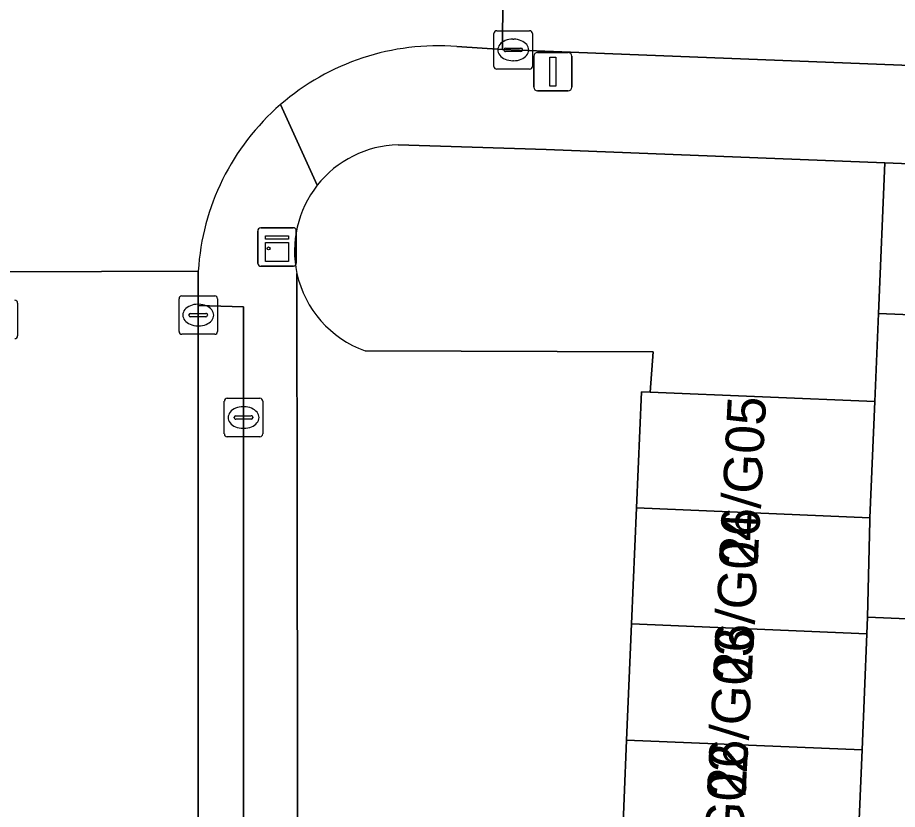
# Model space of a CAD drawing. Extents: x 160732 to 162107, y 387428 to 388479.
# Drawn here: x 161427.49 to 161450.36, y 387992.5 to 388013.08 of the extents above; entities that cross this region are included whole.
import ezdxf

# ---------------------------------------------------------------- set-up
doc = ezdxf.new("R2010")
doc.units = 0
for name, color, linetype in [('IMGEO_Brandkraan', 7, 'Continuous'), ('IMGEO_Erf', 7, 'Continuous'), ('IMGEO_Groenvoorziening', 7, 'Continuous'), ('IMGEO_Kast', 7, 'Continuous'), ('IMGEO_Kolk', 7, 'Continuous'), ('IMGEO_Lichtmast', 7, 'Continuous'), ('IMGEO_Pand', 7, 'Continuous'), ('IMGEO_Pand_nummerreeks', 7, 'Continuous'), ('IMGEO_Parkeervlak_open', 7, 'Continuous'), ('IMGEO_Rijbaan_lokaal_open', 7, 'Continuous'), ('IMGEO_Voetpad_open', 7, 'Continuous')]:
    doc.layers.add(name, color=color, linetype=linetype)

msp = doc.modelspace()

# ---------------------------------------------------------------- linework, layer by layer
at = {"layer": 'IMGEO_Brandkraan'}
for p, q in [((161432.937, 388003.186), (161433.789, 388003.186)), ((161432.862, 388002.26), (161432.862, 388003.112)), ((161433.35, 388002.966), (161433.375, 388002.966)), ((161433.863, 388003.112), (161433.863, 388002.26)), ((161433.164, 388002.729), (161433.562, 388002.729)), ((161433.121, 388002.68), (161433.121, 388002.692)), ((161433.559, 388002.643), (161433.161, 388002.643)), ((161433.605, 388002.692), (161433.605, 388002.68)), ((161433.373, 388002.406), (161433.348, 388002.406)), ((161433.789, 388002.186), (161432.937, 388002.186))]:
    msp.add_line(p, q, dxfattribs=at)
for points in [[(161432.937, 388003.186), (161433.789, 388003.186)], [(161432.862, 388002.26), (161432.862, 388003.112)], [(161433.863, 388003.112), (161433.863, 388002.26)], [(161433.789, 388002.186), (161432.937, 388002.186)]]:
    msp.add_lwpolyline(points, dxfattribs=at)
for centre, radius, start, end in [((161432.939, 388003.11), 0.0765, 91.552, 178.448), ((161432.939, 388003.11), 0.0765, 91.552, 178.448), ((161433.787, 388003.11), 0.0765, 1.552, 88.448), ((161433.787, 388003.11), 0.0765, 1.552, 88.448), ((161433.161, 388002.689), 0.0403, 85.8775, 175.7526), ((161433.566, 388002.691), 0.0386, 1.7309, 96.639), ((161433.158, 388002.679), 0.0366, 178.938, 274.7102), ((161433.562, 388002.686), 0.043, 264.8664, 352.4533), ((161432.939, 388002.262), 0.0765, 181.552, 268.448), ((161432.939, 388002.262), 0.0765, 181.552, 268.448), ((161433.787, 388002.262), 0.0765, 271.552, 358.448), ((161433.787, 388002.262), 0.0765, 271.552, 358.448)]:
    msp.add_arc(centre, radius, start, end, dxfattribs=at)
for centre, major_axis, ratio, start_param, end_param in [((161433.349, 388002.686), (-0.387, 0.002), 0.722429, 4.712389, 7.853982), ((161433.374, 388002.686), (-0.39, 0.002), 0.717154, 1.570796, 4.712389)]:
    msp.add_ellipse(centre, major_axis=major_axis, ratio=ratio, start_param=start_param, end_param=end_param, dxfattribs=at)
at = {"layer": 'IMGEO_Erf'}
for points in [[(161487.359, 388007.811), (161450.03, 388009.311), (161449.865, 388005.394), (161456.183, 388005.127), (161462.379, 388004.865), (161468.574, 388004.603), (161474.77, 388004.342), (161480.965, 388004.08), (161487.281, 388003.813), (161487.12, 388000), (161486.947, 387995.916), (161481.952, 387996.127), (161480.631, 387996.183), (161474.436, 387996.445), (161474.303, 387993.295), (161468.263, 387993.551), (161468.396, 387996.7)], [(161468.396, 387996.7), (161468.24, 387996.707), (161462.045, 387996.968), (161456.055, 387997.221), (161455.927, 387994.182), (161452.129, 387994.343), (161452.258, 387997.382), (161449.584, 387997.495), (161449.566, 387997.061), (161449.438, 387994.042), (161449.311, 387991.024)]]:
    msp.add_lwpolyline(points, dxfattribs=at)
at = {"layer": 'IMGEO_Groenvoorziening'}
for points in [[(161450.03, 388009.311), (161441.23, 388009.653), (161437.378, 388009.776)], [(161436.519, 388004.423), (161444.012, 388004.396), (161443.929, 388003.346), (161449.768, 388003.1), (161449.865, 388005.394), (161450.03, 388009.311)]]:
    msp.add_lwpolyline(points, dxfattribs=at)
for centre, radius, start, end in [((161437.444, 388007.019), 2.758, 91.3631, 141.8106), ((161437.448, 388007.019), 2.761, 141.8798, 192.2589), ((161437.444, 388007.02), 2.757, 192.3021, 250.3999)]:
    msp.add_arc(centre, radius, start, end, dxfattribs=at)
at = {"layer": 'IMGEO_Kast'}
for p, q in [((161433.733, 388006.693), (161433.733, 388007.534)), ((161433.733, 388007.534), (161433.733, 388006.693)), ((161433.808, 388007.618), (161434.649, 388007.618)), ((161434.649, 388007.618), (161433.808, 388007.618)), ((161434.733, 388007.543), (161434.733, 388006.702)), ((161434.733, 388006.702), (161434.733, 388007.543)), ((161434.658, 388006.618), (161433.817, 388006.618)), ((161433.817, 388006.618), (161434.658, 388006.618))]:
    msp.add_line(p, q, dxfattribs=at)
for points in [[(161433.928, 388007.408), (161434.528, 388007.408), (161434.528, 388007.323), (161433.928, 388007.323), (161433.928, 388007.408)], [(161433.928, 388007.233), (161434.528, 388007.233), (161434.528, 388006.744), (161433.928, 388006.744), (161433.928, 388007.233)]]:
    msp.add_lwpolyline(points, dxfattribs=at)
msp.add_circle((161434.012, 388007.082), 0.0377, dxfattribs=at)
for centre, start, end in [((161433.811, 388007.54), 92.4484, 184.2845), ((161433.811, 388007.54), 92.4484, 184.2845), ((161434.655, 388007.54), 2.4484, 94.2845), ((161434.655, 388007.54), 2.4484, 94.2845), ((161433.811, 388006.696), 182.4484, 274.2845), ((161433.811, 388006.696), 182.4484, 274.2845), ((161434.655, 388006.696), 272.4484, 4.2845), ((161434.655, 388006.696), 272.4484, 4.2845)]:
    msp.add_arc(centre, 0.0779, start, end, dxfattribs=at)
at = {"layer": 'IMGEO_Kolk'}
for p, q in [((161439.871, 388011.817), (161439.871, 388012.669)), ((161439.946, 388012.743), (161440.798, 388012.743)), ((161440.872, 388012.669), (161440.872, 388011.817)), ((161440.359, 388012.523), (161440.384, 388012.523)), ((161440.13, 388012.237), (161440.13, 388012.249)), ((161440.568, 388012.2), (161440.17, 388012.2)), ((161440.173, 388012.286), (161440.571, 388012.286)), ((161440.614, 388012.249), (161440.614, 388012.237)), ((161440.382, 388011.963), (161440.357, 388011.963)), ((161440.798, 388011.743), (161439.946, 388011.743)), ((161431.684, 388004.924), (161431.684, 388005.776)), ((161431.759, 388005.85), (161432.611, 388005.85)), ((161432.685, 388005.776), (161432.685, 388004.924)), ((161427.488, 388005.663), (161427.488, 388004.811)), ((161432.172, 388005.63), (161432.197, 388005.63)), ((161431.943, 388005.344), (161431.943, 388005.356)), ((161432.381, 388005.307), (161431.983, 388005.307)), ((161431.986, 388005.393), (161432.384, 388005.393)), ((161432.427, 388005.356), (161432.427, 388005.344)), ((161432.195, 388005.07), (161432.17, 388005.07)), ((161432.611, 388004.85), (161431.759, 388004.85))]:
    msp.add_line(p, q, dxfattribs=at)
for points in [[(161439.871, 388011.817), (161439.871, 388012.669)], [(161439.946, 388012.743), (161440.798, 388012.743)], [(161440.872, 388012.669), (161440.872, 388011.817)], [(161440.798, 388011.743), (161439.946, 388011.743)], [(161431.684, 388004.924), (161431.684, 388005.776)], [(161431.759, 388005.85), (161432.611, 388005.85)], [(161432.685, 388005.776), (161432.685, 388004.924)], [(161427.488, 388005.663), (161427.488, 388004.811)], [(161432.611, 388004.85), (161431.759, 388004.85)]]:
    msp.add_lwpolyline(points, dxfattribs=at)
for centre, radius, start, end in [((161439.948, 388012.667), 0.0765, 91.552, 178.448), ((161439.948, 388012.667), 0.0765, 91.552, 178.448), ((161440.796, 388012.667), 0.0765, 1.552, 88.448), ((161440.796, 388012.667), 0.0765, 1.552, 88.448), ((161440.17, 388012.246), 0.0403, 85.8775, 175.7526), ((161440.167, 388012.236), 0.0366, 178.938, 274.7102), ((161440.571, 388012.243), 0.043, 264.8664, 352.4533), ((161440.575, 388012.248), 0.0386, 1.7309, 96.639), ((161439.948, 388011.819), 0.0765, 181.552, 268.448), ((161439.948, 388011.819), 0.0765, 181.552, 268.448), ((161440.796, 388011.819), 0.0765, 271.552, 358.448), ((161440.796, 388011.819), 0.0765, 271.552, 358.448), ((161427.412, 388005.661), 0.0765, 1.552, 88.448), ((161427.412, 388005.661), 0.0765, 1.552, 88.448), ((161431.761, 388005.774), 0.0765, 91.552, 178.448), ((161431.761, 388005.774), 0.0765, 91.552, 178.448), ((161432.609, 388005.774), 0.0765, 1.552, 88.448), ((161432.609, 388005.774), 0.0765, 1.552, 88.448), ((161431.983, 388005.353), 0.0403, 85.8775, 175.7526), ((161431.98, 388005.343), 0.0366, 178.938, 274.7102), ((161432.384, 388005.35), 0.043, 264.8664, 352.4533), ((161432.388, 388005.355), 0.0386, 1.7309, 96.639), ((161427.412, 388004.813), 0.0765, 271.552, 358.448), ((161427.412, 388004.813), 0.0765, 271.552, 358.448), ((161431.761, 388004.926), 0.0765, 181.552, 268.448), ((161431.761, 388004.926), 0.0765, 181.552, 268.448), ((161432.609, 388004.926), 0.0765, 271.552, 358.448), ((161432.609, 388004.926), 0.0765, 271.552, 358.448)]:
    msp.add_arc(centre, radius, start, end, dxfattribs=at)
for centre, major_axis, ratio, start_param, end_param in [((161440.358, 388012.243), (-0.387, 0.002), 0.722429, 4.712389, 7.853982), ((161440.383, 388012.243), (-0.39, 0.002), 0.717154, 1.570796, 4.712389), ((161432.171, 388005.35), (-0.387, 0.002), 0.722429, 4.712389, 7.853982), ((161432.196, 388005.35), (-0.39, 0.002), 0.717154, 1.570796, 4.712389)]:
    msp.add_ellipse(centre, major_axis=major_axis, ratio=ratio, start_param=start_param, end_param=end_param, dxfattribs=at)
at = {"layer": 'IMGEO_Lichtmast'}
for p, q in [((161440.906, 388011.278), (161440.906, 388012.078)), ((161440.906, 388012.078), (161440.906, 388011.278)), ((161441.006, 388012.178), (161441.796, 388012.178)), ((161441.796, 388012.178), (161441.006, 388012.178)), ((161441.896, 388012.078), (161441.896, 388011.278)), ((161441.896, 388011.278), (161441.896, 388012.078)), ((161441.796, 388011.178), (161441.006, 388011.178)), ((161441.006, 388011.178), (161441.796, 388011.178))]:
    msp.add_line(p, q, dxfattribs=at)
msp.add_lwpolyline([(161441.326, 388012.053), (161441.476, 388012.053), (161441.476, 388011.303), (161441.326, 388011.303), (161441.326, 388012.053)], dxfattribs=at)
for centre, start, end in [((161441.006, 388012.078), 90, 180), ((161441.006, 388012.078), 90, 180), ((161441.796, 388012.078), 0, 90), ((161441.796, 388012.078), 360, 90), ((161441.006, 388011.278), 180, 270), ((161441.006, 388011.278), 180, 270), ((161441.796, 388011.278), 270, 0), ((161441.796, 388011.278), 270, 0)]:
    msp.add_arc(centre, 0.1, start, end, dxfattribs=at)
at = {"layer": 'IMGEO_Pand'}
for points in [[(161456.183, 388005.127), (161449.865, 388005.394), (161449.768, 388003.1), (161449.64, 388000.081), (161449.637, 388000), (161449.584, 387997.495), (161452.258, 387997.382), (161452.129, 387994.343), (161455.927, 387994.182), (161456.055, 387997.221), (161455.85, 387997.23), (161455.967, 388000)], [(161443.703, 388003.356), (161443.575, 388000.338), (161449.64, 388000.081), (161449.768, 388003.1), (161443.929, 388003.346)], [(161449.584, 387997.495), (161449.637, 388000), (161449.64, 388000.081), (161443.575, 388000.338), (161443.448, 387997.319), (161449.566, 387997.061)], [(161449.566, 387997.061), (161443.448, 387997.319), (161443.32, 387994.301), (161449.438, 387994.042)], [(161449.438, 387994.042), (161443.32, 387994.301), (161443.193, 387991.282), (161449.311, 387991.024)]]:
    msp.add_lwpolyline(points, close=True, dxfattribs=at)
at = {"layer": 'IMGEO_Parkeervlak_open'}
msp.add_lwpolyline([(161434.75, 388006.433), (161434.758, 388000), (161434.773, 387988.655), (161442.766, 387988.279), (161443.065, 387988.264), (161443.193, 387991.282), (161443.32, 387994.301), (161443.448, 387997.319), (161443.575, 388000.338), (161443.703, 388003.356), (161443.929, 388003.346), (161444.012, 388004.396), (161436.519, 388004.423)], dxfattribs=at)
msp.add_arc((161437.444, 388007.02), 2.757, 192.3021, 250.3999, dxfattribs=at)
at = {"layer": 'IMGEO_Rijbaan_lokaal_open'}
for points in [[(161432.154, 388025.535), (161432.108, 388027.5), (161427.076, 388027.448), (161427.158, 388006.474), (161432.185, 388006.493)], [(161438.903, 388012.332), (161440.091, 388012.254), (161440.134, 388019.233)], [(161526.078, 388015.991), (161500, 388016.878), (161466.045, 388018.141), (161463.939, 388018.285), (161440.75, 388019.19), (161440.134, 388019.233), (161440.091, 388012.254), (161441.421, 388012.203), (161487.149, 388010.413), (161487.325, 388010.423), (161505.921, 388009.669), (161506.042, 388009.654), (161547.657, 388007.97), (161547.726, 388007.972), (161566.362, 388007.179), (161566.442, 388007.169), (161594.761, 388006.028), (161595.044, 388013.04)]]:
    msp.add_lwpolyline(points, dxfattribs=at)
msp.add_lwpolyline([(161432.182, 387987.761), (161432.185, 388005.599), (161432.185, 388006.493), (161427.158, 388006.474), (161427.337, 387918.667), (161432.347, 387918.649), (161432.363, 387923.151)], close=True, dxfattribs=at)
for centre, radius, start, end in [((161438.416, 388006.104), 6.247, 85.5262, 130.9682), ((161438.41, 388006.113), 6.237, 130.9822, 176.5036)]:
    msp.add_arc(centre, radius, start, end, dxfattribs=at)
at = {"layer": 'IMGEO_Voetpad_open'}
for points in [[(161487.149, 388010.413), (161441.421, 388012.203), (161440.091, 388012.254), (161438.903, 388012.332)], [(161435.276, 388008.724), (161434.32, 388010.821)], [(161434.32, 388010.821), (161435.276, 388008.724)], [(161437.378, 388009.776), (161441.23, 388009.653), (161450.03, 388009.311), (161487.359, 388007.811), (161491.395, 388008.469)], [(161432.185, 388006.493), (161432.185, 388005.599), (161433.364, 388005.562), (161433.36, 387987.706), (161432.182, 387987.761), (161432.363, 387923.151), (161433.698, 387923.131), (161434.904, 387923.218), (161438.016, 387923.257), (161438.06, 387924.459), (161437.088, 387924.483)], [(161436.752, 387986.964), (161443.332, 387986.665), (161443.368, 387988.251), (161443.065, 387988.264), (161442.766, 387988.279), (161434.773, 387988.655), (161434.758, 388000), (161434.75, 388006.433)]]:
    msp.add_lwpolyline(points, dxfattribs=at)
msp.add_lwpolyline([(161432.182, 387987.761), (161433.36, 387987.706), (161433.364, 388005.562), (161432.185, 388005.599)], close=True, dxfattribs=at)
for centre, radius, start, end in [((161438.416, 388006.104), 6.247, 85.5262, 130.9682), ((161438.41, 388006.113), 6.237, 130.9822, 176.5036), ((161437.444, 388007.019), 2.758, 91.3631, 141.8106), ((161437.448, 388007.019), 2.761, 141.8798, 192.2589)]:
    msp.add_arc(centre, radius, start, end, dxfattribs=at)

# ---------------------------------------------------------------- texts
at = {"layer": 'IMGEO_Pand_nummerreeks'}
for s, p in [('26/G05', (161446.722, 387998.826)), ('26/G04', (161446.565, 387995.816)), ('26/G03', (161446.409, 387992.805)), ('26/G02', (161446.253, 387989.789))]:
    msp.add_text(s, height=1, rotation=87.0288, dxfattribs=at).set_placement(p)

doc.saveas('drawing.dxf')
